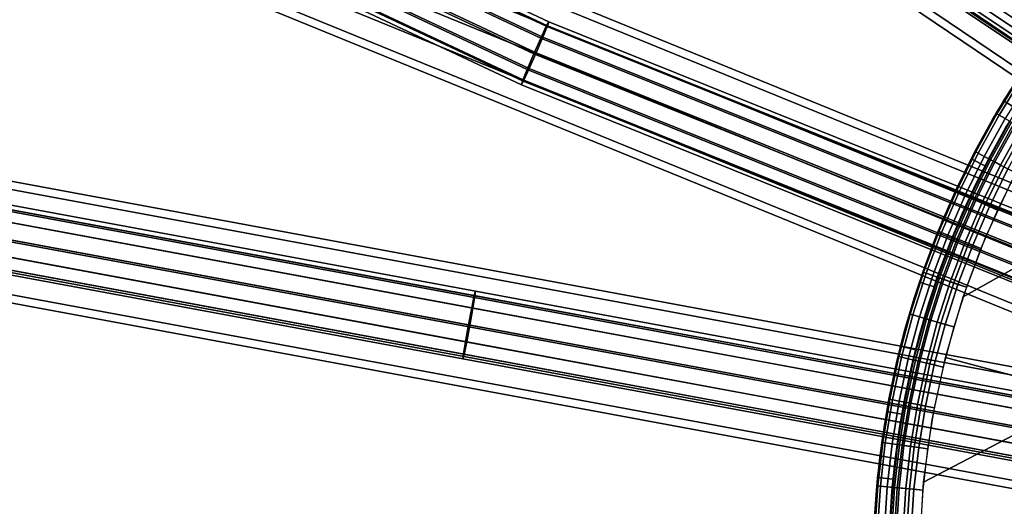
# Model space of a CAD drawing. Extents: x -43.1 to 43.1, y -41.3 to 41.3.
# Tile 354 of 656: x -7.9 to -3.4, y 0.3 to 2.5. Entities that reach past the tile are written whole.
import ezdxf

# ---------------------------------------------------------------- set-up
doc = ezdxf.new("R2010")
doc.units = 0
for name, color, linetype in [('CABLE.1', 18, 'CONTINUOUS'), ('CEILING_SUPPORT', 254, 'CONTINUOUS'), ('METAL_BASE', 254, 'CONTINUOUS')]:
    doc.layers.add(name, color=color, linetype=linetype)

msp = doc.modelspace()

# ---------------------------------------------------------------- linework, layer by layer
at = {"layer": 'CABLE.1'}
for points in [[(-5.5116, 2.435, 18.0892), (-5.5362, 2.3819, 18.1444), (-9.4675, 4.2273, 17.9497), (-9.4372, 4.2778, 17.8948)], [(-5.5267, 2.3864, 17.8755), (-5.5061, 2.4376, 17.934), (-9.4203, 4.2752, 17.7402), (-9.4382, 4.2228, 17.6818)], [(-5.5005, 2.4554, 18.0122), (-5.5116, 2.435, 18.0892), (-9.4372, 4.2778, 17.8948), (-9.4199, 4.2954, 17.8181)], [(-5.5061, 2.4376, 17.934), (-5.5005, 2.4554, 18.0122), (-9.4199, 4.2954, 17.8181), (-9.4203, 4.2752, 17.7402)], [(-5.5362, 2.3819, 18.1444), (-5.5679, 2.3103, 18.1629), (-9.5026, 4.1573, 17.9679), (-9.4675, 4.2273, 17.9497)], [(-5.5569, 2.3156, 17.8525), (-5.5267, 2.3864, 17.8755), (-9.4382, 4.2228, 17.6818), (-9.4688, 4.1522, 17.6586)], [(-5.5679, 2.3103, 18.1629), (-5.5981, 2.2395, 18.1399), (-9.5333, 4.0867, 17.9448), (-9.5026, 4.1573, 17.9679)], [(-5.5886, 2.244, 17.871), (-5.5569, 2.3156, 17.8525), (-9.4688, 4.1522, 17.6586), (-9.504, 4.0822, 17.6769)], [(-5.5981, 2.2395, 18.1399), (-5.6188, 2.1883, 18.0814), (-9.5512, 4.0343, 17.8864), (-9.5333, 4.0867, 17.9448)], [(-5.6133, 2.1909, 17.9262), (-5.5886, 2.244, 17.871), (-9.504, 4.0822, 17.6769), (-9.5342, 4.0317, 17.7318)], [(-5.6188, 2.1883, 18.0814), (-5.6243, 2.1705, 18.0032), (-9.5515, 4.0142, 17.8084), (-9.5512, 4.0343, 17.8864)], [(-5.6243, 2.1705, 18.0032), (-5.6133, 2.1909, 17.9262), (-9.5342, 4.0317, 17.7318), (-9.5515, 4.0142, 17.8084)], [(-2.6452, 2.1863, 9.3415), (-2.6793, 2.1323, 9.3904), (-4.8969, 3.6129, 9.3721), (-4.8498, 3.6582, 9.3233)], [(-2.6295, 2.213, 9.2673), (-2.6452, 2.1863, 9.3415), (-4.8498, 3.6582, 9.3233), (-4.8211, 3.6761, 9.2492)], [(-2.6642, 2.1649, 9.1237), (-2.6364, 2.2051, 9.1876), (-4.8184, 3.6617, 9.1695), (-4.8424, 3.619, 9.1057)], [(-2.6364, 2.2051, 9.1876), (-2.6295, 2.213, 9.2673), (-4.8211, 3.6761, 9.2492), (-4.8184, 3.6617, 9.1695)], [(-2.6793, 2.1323, 9.3904), (-2.7226, 2.0654, 9.4008), (-4.9497, 3.5523, 9.3825), (-4.8969, 3.6129, 9.3721)], [(-2.7052, 2.1031, 9.0928), (-2.6642, 2.1649, 9.1237), (-4.8424, 3.619, 9.1057), (-4.8868, 3.5594, 9.0749)], [(-2.7226, 2.0654, 9.4008), (-2.7637, 2.0035, 9.3699), (-4.9941, 3.4926, 9.3516), (-4.9497, 3.5523, 9.3825)], [(-2.7486, 2.0362, 9.1032), (-2.7052, 2.1031, 9.0928), (-4.8868, 3.5594, 9.0749), (-4.9396, 3.4988, 9.0852)], [(-2.7637, 2.0035, 9.3699), (-2.7914, 1.9633, 9.306), (-5.0181, 3.4499, 9.2878), (-4.9941, 3.4926, 9.3516)], [(-2.7827, 1.9822, 9.152), (-2.7486, 2.0362, 9.1032), (-4.9396, 3.4988, 9.0852), (-4.9867, 3.4535, 9.134)], [(-2.7914, 1.9633, 9.306), (-2.7983, 1.9555, 9.2263), (-5.0154, 3.4356, 9.2082), (-5.0181, 3.4499, 9.2878)], [(-2.7983, 1.9555, 9.2263), (-2.7827, 1.9822, 9.152), (-4.9867, 3.4535, 9.134), (-5.0154, 3.4356, 9.2082)], [(-5.8316, 1.2388, 27.8333), (-5.8369, 1.2186, 27.911), (-13.5983, 2.6571, 27.6517), (-13.5895, 2.6766, 27.5741)], [(-5.8339, 1.218, 27.7557), (-5.8316, 1.2388, 27.8333), (-13.5895, 2.6766, 27.5741), (-13.5884, 2.6552, 27.4966)], [(-5.8369, 1.2186, 27.911), (-5.8484, 1.1629, 27.9678), (-13.6122, 2.6019, 27.7084), (-13.5983, 2.6571, 27.6517)], [(-5.8432, 1.1619, 27.6989), (-5.8339, 1.218, 27.7557), (-13.5884, 2.6552, 27.4966), (-13.5951, 2.5987, 27.4398)], [(-5.8484, 1.1629, 27.9678), (-5.863, 1.0866, 27.9886), (-13.6277, 2.5257, 27.7292), (-13.6122, 2.6019, 27.7084)], [(-5.8569, 1.0855, 27.6781), (-5.8432, 1.1619, 27.6989), (-13.5951, 2.5987, 27.4398), (-13.608, 2.5221, 27.4191)], [(-5.863, 1.0866, 27.9886), (-5.8767, 1.0102, 27.9678), (-13.6405, 2.4491, 27.7084), (-13.6277, 2.5257, 27.7292)], [(-5.8715, 1.0092, 27.6989), (-5.8569, 1.0855, 27.6781), (-13.608, 2.5221, 27.4191), (-13.6235, 2.446, 27.4398)], [(-5.8767, 1.0102, 27.9678), (-5.886, 0.9541, 27.911), (-13.6473, 2.3926, 27.6517), (-13.6405, 2.4491, 27.7084)], [(-3.047, 1.4685, 18.0303), (-3.054, 1.4465, 18.1074), (-5.5116, 2.435, 18.0892), (-5.5005, 2.4554, 18.0122)], [(-3.0551, 1.4518, 17.9521), (-3.047, 1.4685, 18.0303), (-5.5005, 2.4554, 18.0122), (-5.5061, 2.4376, 17.934)], [(-5.8829, 0.9535, 27.7557), (-5.8715, 1.0092, 27.6989), (-13.6235, 2.446, 27.4398), (-13.6374, 2.3908, 27.4966)], [(-3.054, 1.4465, 18.1074), (-3.0742, 1.3916, 18.1625), (-5.5362, 2.3819, 18.1444), (-5.5116, 2.435, 18.0892)], [(-3.0762, 1.4009, 17.8936), (-3.0551, 1.4518, 17.9521), (-5.5061, 2.4376, 17.934), (-5.5267, 2.3864, 17.8755)], [(-5.886, 0.9541, 27.911), (-5.8882, 0.9334, 27.8333), (-13.6461, 2.3712, 27.5741), (-13.6473, 2.3926, 27.6517)], [(-5.8882, 0.9334, 27.8333), (-5.8829, 0.9535, 27.7557), (-13.6374, 2.3908, 27.4966), (-13.6461, 2.3712, 27.5741)], [(-3.0742, 1.3916, 18.1625), (-3.1023, 1.3186, 18.1811), (-5.5679, 2.3103, 18.1629), (-5.5362, 2.3819, 18.1444)], [(-3.1046, 1.3293, 17.8705), (-3.0762, 1.4009, 17.8936), (-5.5267, 2.3864, 17.8755), (-5.5569, 2.3156, 17.8525)], [(-3.1327, 1.2562, 17.8891), (-3.1046, 1.3293, 17.8705), (-5.5569, 2.3156, 17.8525), (-5.5886, 2.244, 17.871)], [(-3.1023, 1.3186, 18.1811), (-3.1307, 1.247, 18.158), (-5.5981, 2.2395, 18.1399), (-5.5679, 2.3103, 18.1629)], [(-3.1307, 1.247, 18.158), (-3.1518, 1.196, 18.0995), (-5.6188, 2.1883, 18.0814), (-5.5981, 2.2395, 18.1399)], [(-3.1529, 1.2013, 17.9443), (-3.1327, 1.2562, 17.8891), (-5.5886, 2.244, 17.871), (-5.6133, 2.1909, 17.9262)], [(-3.1599, 1.1793, 18.0213), (-3.1529, 1.2013, 17.9443), (-5.6133, 2.1909, 17.9262), (-5.6243, 2.1705, 18.0032)], [(-3.1518, 1.196, 18.0995), (-3.1599, 1.1793, 18.0213), (-5.6243, 2.1705, 18.0032), (-5.6188, 2.1883, 18.0814)], [(-3.2414, 0.7375, 27.9291), (-3.2507, 0.6814, 27.986), (-5.8484, 1.1629, 27.9678), (-5.8369, 1.2186, 27.911)], [(-3.2558, 0.6824, 27.7169), (-3.2444, 0.7381, 27.7738), (-5.8339, 1.218, 27.7557), (-5.8432, 1.1619, 27.6989)], [(-3.2391, 0.7583, 27.8515), (-3.2414, 0.7375, 27.9291), (-5.8369, 1.2186, 27.911), (-5.8316, 1.2388, 27.8333)], [(-3.2444, 0.7381, 27.7738), (-3.2391, 0.7583, 27.8515), (-5.8316, 1.2388, 27.8333), (-5.8339, 1.218, 27.7557)], [(-3.2507, 0.6814, 27.986), (-3.2644, 0.605, 28.0068), (-5.863, 1.0866, 27.9886), (-5.8484, 1.1629, 27.9678)], [(-3.2704, 0.6061, 27.6961), (-3.2558, 0.6824, 27.7169), (-5.8432, 1.1619, 27.6989), (-5.8569, 1.0855, 27.6781)], [(-3.2644, 0.605, 28.0068), (-3.279, 0.5287, 27.986), (-5.8767, 1.0102, 27.9678), (-5.863, 1.0866, 27.9886)], [(-3.2841, 0.5297, 27.7169), (-3.2704, 0.6061, 27.6961), (-5.8569, 1.0855, 27.6781), (-5.8715, 1.0092, 27.6989)], [(-3.279, 0.5287, 27.986), (-3.2904, 0.473, 27.9291), (-5.886, 0.9541, 27.911), (-5.8767, 1.0102, 27.9678)], [(-3.2934, 0.4736, 27.7738), (-3.2841, 0.5297, 27.7169), (-5.8715, 1.0092, 27.6989), (-5.8829, 0.9535, 27.7557)], [(-3.2904, 0.473, 27.9291), (-3.2957, 0.4529, 27.8515), (-5.8882, 0.9334, 27.8333), (-5.886, 0.9541, 27.911)], [(-3.2957, 0.4529, 27.8515), (-3.2934, 0.4736, 27.7738), (-5.8829, 0.9535, 27.7557), (-5.8882, 0.9334, 27.8333)]]:
    msp.add_3dface(points, dxfattribs=at)
at = {"layer": 'CEILING_SUPPORT'}
for points in [[(-3.2784, 2.3504, 103.7716), (-3.2219, 2.3099, 103.7716), (-3.3855, 2.0626, 103.7716), (-3.4449, 2.0988, 103.7716)], [(-3.495, 2.0143, 102.0676), (-3.4191, 2.1406, 102.0676), (-3.371, 2.2082, 102.0269), (-3.4753, 2.0401, 102.0269)], [(-3.3744, 2.2104, 103.7716), (-3.3744, 2.2104, 102.0676), (-3.4788, 2.0422, 102.0676), (-3.4788, 2.0422, 103.7716)], [(-3.371, 2.2082, 102.0269), (-3.3611, 2.2017, 101.9878), (-3.4651, 2.0341, 101.9878), (-3.4753, 2.0401, 102.0269)], [(-3.3611, 2.2017, 101.9878), (-3.3348, 2.1845, 101.9353), (-3.4379, 2.0182, 101.9353), (-3.4651, 2.0341, 101.9878)], [(-3.4449, 2.0988, 103.7716), (-3.3855, 2.0626, 103.7716), (-3.5302, 1.8039, 103.7716), (-3.5921, 1.8355, 103.7716)], [(-3.4788, 2.0422, 103.7716), (-3.4788, 2.0422, 102.0676), (-3.5748, 1.869, 102.0676), (-3.5748, 1.869, 103.7716)], [(-3.4753, 2.0401, 102.0269), (-3.4651, 2.0341, 101.9878), (-3.5607, 1.8617, 101.9878), (-3.5712, 1.8672, 102.0269)], [(-3.5662, 1.8853, 102.0676), (-3.495, 2.0143, 102.0676), (-3.4753, 2.0401, 102.0269), (-3.5712, 1.8672, 102.0269)], [(-3.4651, 2.0341, 101.9878), (-3.4379, 2.0182, 101.9353), (-3.5328, 1.8471, 101.9353), (-3.5607, 1.8617, 101.9878)], [(-3.4379, 2.0182, 101.9353), (-3.3988, 1.9952, 101.8941), (-3.4926, 1.8261, 101.8941), (-3.5328, 1.8471, 101.9353)], [(-3.4188, 2.007, 103.7716), (-3.4188, 2.007, 102.0676), (-3.5132, 1.8368, 102.0676), (-3.5132, 1.8368, 103.7716)], [(-3.4165, 2.0056, 102.0405), (-3.4097, 2.0016, 102.0144), (-3.5038, 1.8319, 102.0144), (-3.5108, 1.8356, 102.0405)], [(-3.5047, 1.8528, 102.0676), (-3.4347, 1.9796, 102.0676), (-3.4165, 2.0056, 102.0405), (-3.5108, 1.8356, 102.0405)], [(-3.4097, 2.0016, 102.0144), (-3.3916, 1.991, 101.9794), (-3.4852, 1.8222, 101.9794), (-3.5038, 1.8319, 102.0144)], [(-3.3988, 1.9952, 101.8941), (-3.3511, 1.9672, 101.868), (-3.4436, 1.8004, 101.868), (-3.4926, 1.8261, 101.8941)], [(-3.3916, 1.991, 101.9794), (-3.3655, 1.9757, 101.952), (-3.4584, 1.8082, 101.952), (-3.4852, 1.8222, 101.9794)], [(-3.3655, 1.9757, 101.952), (-3.3337, 1.957, 101.9345), (-3.4257, 1.7911, 101.9345), (-3.4584, 1.8082, 101.952)], [(-3.3511, 1.9672, 101.868), (-3.2988, 1.9365, 101.859), (-3.3899, 1.7723, 101.859), (-3.4436, 1.8004, 101.868)], [(-3.5748, 1.869, 103.7716), (-3.5748, 1.869, 102.0676), (-3.6622, 1.6914, 102.0676), (-3.6622, 1.6914, 103.7716)], [(-3.6327, 1.7538, 102.0676), (-3.5662, 1.8853, 102.0676), (-3.5712, 1.8672, 102.0269), (-3.6586, 1.6897, 102.0269)], [(-3.5921, 1.8355, 103.7716), (-3.5302, 1.8039, 103.7716), (-3.6551, 1.535, 103.7716), (-3.7192, 1.5619, 103.7716)], [(-3.5712, 1.8672, 102.0269), (-3.5607, 1.8617, 101.9878), (-3.6478, 1.6847, 101.9878), (-3.6586, 1.6897, 102.0269)], [(-3.5607, 1.8617, 101.9878), (-3.5328, 1.8471, 101.9353), (-3.6192, 1.6715, 101.9353), (-3.6478, 1.6847, 101.9878)], [(-3.5328, 1.8471, 101.9353), (-3.4926, 1.8261, 101.8941), (-3.578, 1.6525, 101.8941), (-3.6192, 1.6715, 101.9353)], [(-3.5132, 1.8368, 103.7716), (-3.5132, 1.8368, 102.0676), (-3.599, 1.6622, 102.0676), (-3.599, 1.6622, 103.7716)], [(-3.5701, 1.7236, 102.0676), (-3.5047, 1.8528, 102.0676), (-3.5108, 1.8356, 102.0405), (-3.5966, 1.6611, 102.0405)], [(-3.5108, 1.8356, 102.0405), (-3.5038, 1.8319, 102.0144), (-3.5894, 1.6578, 102.0144), (-3.5966, 1.6611, 102.0405)], [(-3.5038, 1.8319, 102.0144), (-3.4852, 1.8222, 101.9794), (-3.5704, 1.649, 101.9794), (-3.5894, 1.6578, 102.0144)], [(-3.4926, 1.8261, 101.8941), (-3.4436, 1.8004, 101.868), (-3.5278, 1.6293, 101.868), (-3.578, 1.6525, 101.8941)], [(-3.4852, 1.8222, 101.9794), (-3.4584, 1.8082, 101.952), (-3.5429, 1.6363, 101.952), (-3.5704, 1.649, 101.9794)], [(-3.4584, 1.8082, 101.952), (-3.4257, 1.7911, 101.9345), (-3.5094, 1.6208, 101.9345), (-3.5429, 1.6363, 101.952)], [(-3.4436, 1.8004, 101.868), (-3.3899, 1.7723, 101.859), (-3.4728, 1.6039, 101.859), (-3.5278, 1.6293, 101.868)], [(-3.4257, 1.7911, 101.9345), (-3.3899, 1.7723, 101.9285), (-3.4728, 1.6039, 101.9285), (-3.5094, 1.6208, 101.9345)], [(-3.6943, 1.62, 102.0676), (-3.6327, 1.7538, 102.0676), (-3.6586, 1.6897, 102.0269)], [(-3.4063, 1.7406, 101.9285), (-3.0602, 1.5301, 101.9285), (-3.6277, 1.2135, 101.9285), (-3.5269, 1.4812, 101.9285)], [(-3.4063, 1.7406, 101.859), (-3.0602, 1.5301, 101.859), (-3.6277, 1.2135, 101.859), (-3.5269, 1.4812, 101.859)], [(-3.6622, 1.6914, 103.7716), (-3.6622, 1.6914, 102.0676), (-3.7408, 1.5096, 102.0676), (-3.7408, 1.5096, 103.7716)], [(-3.6306, 1.592, 102.0676), (-3.5701, 1.7236, 102.0676), (-3.5966, 1.6611, 102.0405)], [(-3.751, 1.484, 102.0676), (-3.6943, 1.62, 102.0676), (-3.6586, 1.6897, 102.0269), (-3.7371, 1.5081, 102.0269)], [(-3.6586, 1.6897, 102.0269), (-3.6478, 1.6847, 101.9878), (-3.726, 1.5037, 101.9878), (-3.7371, 1.5081, 102.0269)], [(-3.6478, 1.6847, 101.9878), (-3.6192, 1.6715, 101.9353), (-3.6969, 1.4919, 101.9353), (-3.726, 1.5037, 101.9878)], [(-3.6192, 1.6715, 101.9353), (-3.578, 1.6525, 101.8941), (-3.6548, 1.4749, 101.8941), (-3.6969, 1.4919, 101.9353)], [(-3.6863, 1.4584, 102.0676), (-3.6306, 1.592, 102.0676), (-3.5966, 1.6611, 102.0405), (-3.6738, 1.4826, 102.0405)], [(-3.599, 1.6622, 103.7716), (-3.599, 1.6622, 102.0676), (-3.6763, 1.4836, 102.0676), (-3.6763, 1.4836, 103.7716)], [(-3.5966, 1.6611, 102.0405), (-3.5894, 1.6578, 102.0144), (-3.6665, 1.4796, 102.0144), (-3.6738, 1.4826, 102.0405)], [(-3.5894, 1.6578, 102.0144), (-3.5704, 1.649, 101.9794), (-3.647, 1.4718, 101.9794), (-3.6665, 1.4796, 102.0144)], [(-3.578, 1.6525, 101.8941), (-3.5278, 1.6293, 101.868), (-3.6034, 1.4542, 101.868), (-3.6548, 1.4749, 101.8941)], [(-3.5704, 1.649, 101.9794), (-3.5429, 1.6363, 101.952), (-3.6189, 1.4605, 101.952), (-3.647, 1.4718, 101.9794)], [(-3.5429, 1.6363, 101.952), (-3.5094, 1.6208, 101.9345), (-3.5847, 1.4467, 101.9345), (-3.6189, 1.4605, 101.952)], [(-3.5278, 1.6293, 101.868), (-3.4728, 1.6039, 101.859), (-3.5473, 1.4315, 101.859), (-3.6034, 1.4542, 101.868)], [(-3.5094, 1.6208, 101.9345), (-3.4728, 1.6039, 101.9285), (-3.5473, 1.4315, 101.9285), (-3.5847, 1.4467, 101.9345)], [(-3.7596, 1.2576, 103.7716), (-3.8256, 1.2796, 103.7716), (-3.7192, 1.5619, 103.7716), (-3.6551, 1.535, 103.7716)], [(-3.0602, 0.7651, 101.9285), (-3.7082, 0.939, 101.9285), (-3.6277, 1.2135, 101.9285), (-3.0602, 1.5301, 101.9285)], [(-3.0602, 0.7651, 101.859), (-3.7082, 0.939, 101.859), (-3.6277, 1.2135, 101.859), (-3.0602, 1.5301, 101.859)], [(-3.7408, 1.5096, 103.7716), (-3.7408, 1.5096, 102.0676), (-3.8103, 1.3243, 102.0676), (-3.8103, 1.3243, 103.7716)], [(-3.7371, 1.5081, 102.0269), (-3.726, 1.5037, 101.9878), (-3.7953, 1.319, 101.9878), (-3.8066, 1.3229, 102.0269)], [(-3.8027, 1.346, 102.0676), (-3.751, 1.484, 102.0676), (-3.7371, 1.5081, 102.0269), (-3.8066, 1.3229, 102.0269)], [(-3.726, 1.5037, 101.9878), (-3.6969, 1.4919, 101.9353), (-3.7656, 1.3087, 101.9353), (-3.7953, 1.319, 101.9878)], [(-3.6969, 1.4919, 101.9353), (-3.6548, 1.4749, 101.8941), (-3.7227, 1.2938, 101.8941), (-3.7656, 1.3087, 101.9353)], [(-3.6763, 1.4836, 103.7716), (-3.6763, 1.4836, 102.0676), (-3.7446, 1.3014, 102.0676), (-3.7446, 1.3014, 103.7716)], [(-3.6738, 1.4826, 102.0405), (-3.6665, 1.4796, 102.0144), (-3.7346, 1.298, 102.0144), (-3.7421, 1.3006, 102.0405)], [(-3.7372, 1.3228, 102.0676), (-3.6863, 1.4584, 102.0676), (-3.6738, 1.4826, 102.0405), (-3.7421, 1.3006, 102.0405)], [(-3.6665, 1.4796, 102.0144), (-3.647, 1.4718, 101.9794), (-3.7148, 1.2911, 101.9794), (-3.7346, 1.298, 102.0144)], [(-3.6548, 1.4749, 101.8941), (-3.6034, 1.4542, 101.868), (-3.6705, 1.2756, 101.868), (-3.7227, 1.2938, 101.8941)], [(-3.647, 1.4718, 101.9794), (-3.6189, 1.4605, 101.952), (-3.6862, 1.2811, 101.952), (-3.7148, 1.2911, 101.9794)], [(-3.6189, 1.4605, 101.952), (-3.5847, 1.4467, 101.9345), (-3.6514, 1.269, 101.9345), (-3.6862, 1.2811, 101.952)], [(-3.6034, 1.4542, 101.868), (-3.5473, 1.4315, 101.859), (-3.6133, 1.2558, 101.859), (-3.6705, 1.2756, 101.868)], [(-3.5847, 1.4467, 101.9345), (-3.5473, 1.4315, 101.9285), (-3.6133, 1.2558, 101.9285), (-3.6514, 1.269, 101.9345)], [(-3.8493, 1.2062, 102.0676), (-3.8027, 1.346, 102.0676), (-3.8066, 1.3229, 102.0269), (-3.8669, 1.1346, 102.0269)], [(-3.8103, 1.3243, 103.7716), (-3.8103, 1.3243, 102.0676), (-3.8707, 1.1357, 102.0676), (-3.8707, 1.1357, 103.7716)], [(-3.8066, 1.3229, 102.0269), (-3.7953, 1.319, 101.9878), (-3.8555, 1.1312, 101.9878), (-3.8669, 1.1346, 102.0269)], [(-3.7953, 1.319, 101.9878), (-3.7656, 1.3087, 101.9353), (-3.8253, 1.1224, 101.9353), (-3.8555, 1.1312, 101.9878)], [(-3.7656, 1.3087, 101.9353), (-3.7227, 1.2938, 101.8941), (-3.7817, 1.1096, 101.8941), (-3.8253, 1.1224, 101.9353)], [(-3.7446, 1.3014, 103.7716), (-3.7446, 1.3014, 102.0676), (-3.804, 1.1161, 102.0676), (-3.804, 1.1161, 103.7716)], [(-3.783, 1.1854, 102.0676), (-3.7372, 1.3228, 102.0676), (-3.7421, 1.3006, 102.0405), (-3.8014, 1.1154, 102.0405)], [(-3.7421, 1.3006, 102.0405), (-3.7346, 1.298, 102.0144), (-3.7938, 1.1131, 102.0144), (-3.8014, 1.1154, 102.0405)], [(-3.7346, 1.298, 102.0144), (-3.7148, 1.2911, 101.9794), (-3.7737, 1.1072, 101.9794), (-3.7938, 1.1131, 102.0144)], [(-3.7227, 1.2938, 101.8941), (-3.6705, 1.2756, 101.868), (-3.7286, 1.094, 101.868), (-3.7817, 1.1096, 101.8941)], [(-3.7148, 1.2911, 101.9794), (-3.6862, 1.2811, 101.952), (-3.7447, 1.0987, 101.952), (-3.7737, 1.1072, 101.9794)], [(-3.7596, 1.2576, 103.7716), (-3.8431, 0.9731, 103.7716), (-3.9105, 0.9902, 103.7716), (-3.8256, 1.2796, 103.7716)], [(-3.6862, 1.2811, 101.952), (-3.6514, 1.269, 101.9345), (-3.7093, 1.0883, 101.9345), (-3.7447, 1.0987, 101.952)], [(-3.6705, 1.2756, 101.868), (-3.6133, 1.2558, 101.859), (-3.6705, 1.077, 101.859), (-3.7286, 1.094, 101.868)], [(-3.6514, 1.269, 101.9345), (-3.6133, 1.2558, 101.9285), (-3.6705, 1.077, 101.9285), (-3.7093, 1.0883, 101.9345)], [(-3.8908, 1.0648, 102.0676), (-3.8493, 1.2062, 102.0676), (-3.8669, 1.1346, 102.0269)], [(-3.8237, 1.0465, 102.0676), (-3.783, 1.1854, 102.0676), (-3.8014, 1.1154, 102.0405)], [(-3.9271, 0.922, 102.0676), (-3.8908, 1.0648, 102.0676), (-3.8669, 1.1346, 102.0269), (-3.9179, 0.9435, 102.0269)], [(-3.8707, 1.1357, 103.7716), (-3.8707, 1.1357, 102.0676), (-3.9218, 0.9444, 102.0676), (-3.9218, 0.9444, 103.7716)], [(-3.8669, 1.1346, 102.0269), (-3.8555, 1.1312, 101.9878), (-3.9063, 0.9407, 101.9878), (-3.9179, 0.9435, 102.0269)], [(-3.8555, 1.1312, 101.9878), (-3.8253, 1.1224, 101.9353), (-3.8757, 0.9333, 101.9353), (-3.9063, 0.9407, 101.9878)], [(-3.8253, 1.1224, 101.9353), (-3.7817, 1.1096, 101.8941), (-3.8316, 0.9227, 101.8941), (-3.8757, 0.9333, 101.9353)], [(-3.8594, 0.9061, 102.0676), (-3.8237, 1.0465, 102.0676), (-3.8014, 1.1154, 102.0405), (-3.8516, 0.9275, 102.0405)], [(-3.804, 1.1161, 103.7716), (-3.804, 1.1161, 102.0676), (-3.8542, 0.9281, 102.0676), (-3.8542, 0.9281, 103.7716)], [(-3.8014, 1.1154, 102.0405), (-3.7938, 1.1131, 102.0144), (-3.8439, 0.9256, 102.0144), (-3.8516, 0.9275, 102.0405)], [(-3.7938, 1.1131, 102.0144), (-3.7737, 1.1072, 101.9794), (-3.8235, 0.9207, 101.9794), (-3.8439, 0.9256, 102.0144)], [(-3.7817, 1.1096, 101.8941), (-3.7286, 1.094, 101.868), (-3.7778, 0.9097, 101.868), (-3.8316, 0.9227, 101.8941)], [(-3.7737, 1.1072, 101.9794), (-3.7447, 1.0987, 101.952), (-3.7941, 0.9137, 101.952), (-3.8235, 0.9207, 101.9794)], [(-3.7447, 1.0987, 101.952), (-3.7093, 1.0883, 101.9345), (-3.7582, 0.905, 101.9345), (-3.7941, 0.9137, 101.952)], [(-3.7286, 1.094, 101.868), (-3.6705, 1.077, 101.859), (-3.7189, 0.8956, 101.859), (-3.7778, 0.9097, 101.868)], [(-3.7093, 1.0883, 101.9345), (-3.6705, 1.077, 101.9285), (-3.7189, 0.8956, 101.9285), (-3.7582, 0.905, 101.9345)], [(-3.905, 0.6832, 103.7716), (-3.9735, 0.6952, 103.7716), (-3.9105, 0.9902, 103.7716), (-3.8431, 0.9731, 103.7716)], [(-3.9218, 0.9444, 103.7716), (-3.9218, 0.9444, 102.0676), (-3.9634, 0.7508, 102.0676), (-3.9634, 0.7508, 103.7716)], [(-3.9179, 0.9435, 102.0269), (-3.9063, 0.9407, 101.9878), (-3.9478, 0.7479, 101.9878), (-3.9595, 0.7501, 102.0269)], [(-3.9582, 0.778, 102.0676), (-3.9271, 0.922, 102.0676), (-3.9179, 0.9435, 102.0269), (-3.9595, 0.7501, 102.0269)], [(-3.9063, 0.9407, 101.9878), (-3.8757, 0.9333, 101.9353), (-3.9169, 0.742, 101.9353), (-3.9478, 0.7479, 101.9878)], [(-3.7082, 0.939, 101.9285), (-3.0602, 0.7651, 101.9285), (-3.8067, 0.3758, 101.9285), (-3.768, 0.6592, 101.9285)], [(-3.768, 0.6592, 101.859), (-3.7082, 0.939, 101.859), (-3.0602, 0.7651, 101.859), (-3.8067, 0.3758, 101.859)], [(-3.8757, 0.9333, 101.9353), (-3.8316, 0.9227, 101.8941), (-3.8723, 0.7336, 101.8941), (-3.9169, 0.742, 101.9353)], [(-3.8542, 0.9281, 103.7716), (-3.8542, 0.9281, 102.0676), (-3.8951, 0.7379, 102.0676), (-3.8951, 0.7379, 103.7716)], [(-3.8516, 0.9275, 102.0405), (-3.8439, 0.9256, 102.0144), (-3.8847, 0.7359, 102.0144), (-3.8924, 0.7374, 102.0405)], [(-3.8899, 0.7646, 102.0676), (-3.8594, 0.9061, 102.0676), (-3.8516, 0.9275, 102.0405), (-3.8924, 0.7374, 102.0405)], [(-3.8439, 0.9256, 102.0144), (-3.8235, 0.9207, 101.9794), (-3.864, 0.732, 101.9794), (-3.8847, 0.7359, 102.0144)], [(-3.8316, 0.9227, 101.8941), (-3.7778, 0.9097, 101.868), (-3.8179, 0.7233, 101.868), (-3.8723, 0.7336, 101.8941)], [(-3.8235, 0.9207, 101.9794), (-3.7941, 0.9137, 101.952), (-3.8343, 0.7264, 101.952), (-3.864, 0.732, 101.9794)], [(-3.7941, 0.9137, 101.952), (-3.7582, 0.905, 101.9345), (-3.7981, 0.7195, 101.9345), (-3.8343, 0.7264, 101.952)], [(-3.7778, 0.9097, 101.868), (-3.7189, 0.8956, 101.859), (-3.7584, 0.712, 101.859), (-3.8179, 0.7233, 101.868)], [(-3.7582, 0.905, 101.9345), (-3.7189, 0.8956, 101.9285), (-3.7584, 0.712, 101.9285), (-3.7981, 0.7195, 101.9345)], [(-3.9839, 0.6329, 102.0676), (-3.9582, 0.778, 102.0676), (-3.9595, 0.7501, 102.0269), (-3.9915, 0.5549, 102.0269)], [(-3.9153, 0.622, 102.0676), (-3.8899, 0.7646, 102.0676), (-3.8924, 0.7374, 102.0405), (-3.9239, 0.5455, 102.0405)], [(-3.8067, 0.3758, 101.9285), (-3.0602, 0.7651, 101.9285), (-3.0602, 0, 101.9285), (-3.8242, 0.0903, 101.9285)], [(-3.0602, 0, 101.859), (-3.8242, 0.0903, 101.859), (-3.8067, 0.3758, 101.859), (-3.0602, 0.7651, 101.859)], [(-3.9634, 0.7508, 103.7716), (-3.9634, 0.7508, 102.0676), (-3.9955, 0.5555, 102.0676), (-3.9955, 0.5555, 103.7716)], [(-3.9595, 0.7501, 102.0269), (-3.9478, 0.7479, 101.9878), (-3.9797, 0.5533, 101.9878), (-3.9915, 0.5549, 102.0269)], [(-3.9478, 0.7479, 101.9878), (-3.9169, 0.742, 101.9353), (-3.9486, 0.5489, 101.9353), (-3.9797, 0.5533, 101.9878)], [(-3.9169, 0.742, 101.9353), (-3.8723, 0.7336, 101.8941), (-3.9036, 0.5427, 101.8941), (-3.9486, 0.5489, 101.9353)], [(-3.8951, 0.7379, 103.7716), (-3.8951, 0.7379, 102.0676), (-3.9266, 0.5459, 102.0676), (-3.9266, 0.5459, 103.7716)], [(-3.8924, 0.7374, 102.0405), (-3.8847, 0.7359, 102.0144), (-3.9161, 0.5444, 102.0144), (-3.9239, 0.5455, 102.0405)], [(-3.8847, 0.7359, 102.0144), (-3.864, 0.732, 101.9794), (-3.8953, 0.5415, 101.9794), (-3.9161, 0.5444, 102.0144)], [(-3.8723, 0.7336, 101.8941), (-3.8179, 0.7233, 101.868), (-3.8488, 0.5351, 101.868), (-3.9036, 0.5427, 101.8941)], [(-3.864, 0.732, 101.9794), (-3.8343, 0.7264, 101.952), (-3.8654, 0.5374, 101.952), (-3.8953, 0.5415, 101.9794)], [(-3.8343, 0.7264, 101.952), (-3.7981, 0.7195, 101.9345), (-3.8288, 0.5323, 101.9345), (-3.8654, 0.5374, 101.952)], [(-3.8179, 0.7233, 101.868), (-3.7584, 0.712, 101.859), (-3.7888, 0.5267, 101.859), (-3.8488, 0.5351, 101.868)], [(-3.7981, 0.7195, 101.9345), (-3.7584, 0.712, 101.9285), (-3.7888, 0.5267, 101.9285), (-3.8288, 0.5323, 101.9345)], [(-3.9735, 0.6952, 103.7716), (-3.905, 0.6832, 103.7716), (-3.9452, 0.3895, 103.7716), (-4.0144, 0.3963, 103.7716)], [(-4.0044, 0.487, 102.0676), (-3.9839, 0.6329, 102.0676), (-3.9915, 0.5549, 102.0269)], [(-3.9354, 0.4786, 102.0676), (-3.9153, 0.622, 102.0676), (-3.9239, 0.5455, 102.0405)], [(-4.0195, 0.3404, 102.0676), (-4.0044, 0.487, 102.0676), (-3.9915, 0.5549, 102.0269), (-4.0139, 0.3584, 102.0269)], [(-3.9955, 0.5555, 103.7716), (-3.9955, 0.5555, 102.0676), (-4.0179, 0.3587, 102.0676), (-4.0179, 0.3587, 103.7716)], [(-3.9915, 0.5549, 102.0269), (-3.9797, 0.5533, 101.9878), (-4.0021, 0.3573, 101.9878), (-4.0139, 0.3584, 102.0269)], [(-3.9797, 0.5533, 101.9878), (-3.9486, 0.5489, 101.9353), (-3.9707, 0.3545, 101.9353), (-4.0021, 0.3573, 101.9878)], [(-3.9486, 0.5489, 101.9353), (-3.9036, 0.5427, 101.8941), (-3.9256, 0.3505, 101.8941), (-3.9707, 0.3545, 101.9353)], [(-3.9502, 0.3345, 102.0676), (-3.9354, 0.4786, 102.0676), (-3.9239, 0.5455, 102.0405), (-3.946, 0.3523, 102.0405)], [(-3.9266, 0.5459, 103.7716), (-3.9266, 0.5459, 102.0676), (-3.9486, 0.3526, 102.0676), (-3.9486, 0.3526, 103.7716)], [(-3.9239, 0.5455, 102.0405), (-3.9161, 0.5444, 102.0144), (-3.9381, 0.3516, 102.0144), (-3.946, 0.3523, 102.0405)], [(-3.9161, 0.5444, 102.0144), (-3.8953, 0.5415, 101.9794), (-3.9172, 0.3497, 101.9794), (-3.9381, 0.3516, 102.0144)], [(-3.9036, 0.5427, 101.8941), (-3.8488, 0.5351, 101.868), (-3.8704, 0.3456, 101.868), (-3.9256, 0.3505, 101.8941)], [(-3.8953, 0.5415, 101.9794), (-3.8654, 0.5374, 101.952), (-3.8871, 0.3471, 101.952), (-3.9172, 0.3497, 101.9794)], [(-3.8654, 0.5374, 101.952), (-3.8288, 0.5323, 101.9345), (-3.8503, 0.3438, 101.9345), (-3.8871, 0.3471, 101.952)], [(-3.8488, 0.5351, 101.868), (-3.7888, 0.5267, 101.859), (-3.8101, 0.3402, 101.859), (-3.8704, 0.3456, 101.868)], [(-3.8288, 0.5323, 101.9345), (-3.7888, 0.5267, 101.9285), (-3.8101, 0.3402, 101.9285), (-3.8503, 0.3438, 101.9345)], [(-3.9632, 0.0935, 103.7716), (-4.0328, 0.0952, 103.7716), (-4.0144, 0.3963, 103.7716), (-3.9452, 0.3895, 103.7716)], [(-4.0179, 0.3587, 103.7716), (-4.0179, 0.3587, 102.0676), (-4.0307, 0.1612, 102.0676), (-4.0307, 0.1612, 103.7716)], [(-4.0293, 0.1934, 102.0676), (-4.0195, 0.3404, 102.0676), (-4.0139, 0.3584, 102.0269), (-4.0267, 0.161, 102.0269)], [(-4.0139, 0.3584, 102.0269), (-4.0021, 0.3573, 101.9878), (-4.0148, 0.1605, 101.9878), (-4.0267, 0.161, 102.0269)], [(-4.0021, 0.3573, 101.9878), (-3.9707, 0.3545, 101.9353), (-3.9834, 0.1593, 101.9353), (-4.0148, 0.1605, 101.9878)], [(-3.9707, 0.3545, 101.9353), (-3.9256, 0.3505, 101.8941), (-3.938, 0.1575, 101.8941), (-3.9834, 0.1593, 101.9353)], [(-3.9486, 0.3526, 103.7716), (-3.9486, 0.3526, 102.0676), (-3.9612, 0.1584, 102.0676), (-3.9612, 0.1584, 103.7716)], [(-3.9598, 0.19, 102.0676), (-3.9502, 0.3345, 102.0676), (-3.946, 0.3523, 102.0405), (-3.9585, 0.1583, 102.0405)], [(-3.946, 0.3523, 102.0405), (-3.9381, 0.3516, 102.0144), (-3.9506, 0.158, 102.0144), (-3.9585, 0.1583, 102.0405)], [(-3.9381, 0.3516, 102.0144), (-3.9172, 0.3497, 101.9794), (-3.9296, 0.1571, 101.9794), (-3.9506, 0.158, 102.0144)], [(-3.9256, 0.3505, 101.8941), (-3.8704, 0.3456, 101.868), (-3.8827, 0.1552, 101.868), (-3.938, 0.1575, 101.8941)], [(-3.9172, 0.3497, 101.9794), (-3.8871, 0.3471, 101.952), (-3.8994, 0.1559, 101.952), (-3.9296, 0.1571, 101.9794)], [(-3.8871, 0.3471, 101.952), (-3.8503, 0.3438, 101.9345), (-3.8625, 0.1544, 101.9345), (-3.8994, 0.1559, 101.952)], [(-3.8704, 0.3456, 101.868), (-3.8101, 0.3402, 101.859), (-3.8222, 0.1528, 101.859), (-3.8827, 0.1552, 101.868)], [(-3.8503, 0.3438, 101.9345), (-3.8101, 0.3402, 101.9285), (-3.8222, 0.1528, 101.9285), (-3.8625, 0.1544, 101.9345)]]:
    msp.add_3dface(points, dxfattribs=at)
at = {"layer": 'METAL_BASE'}
for points in [[(-13.8701, 39.5447, 30.3399), (-13.7769, 39.5777, 30.241), (-0.3289, 1.6019, 30.241), (-0.4221, 1.5689, 30.3399)], [(-13.7769, 39.5777, 29.9709), (-13.8701, 39.5447, 29.872), (-0.4221, 1.5689, 29.872), (-0.3289, 1.6019, 29.9709)], [(-13.7769, 39.5777, 30.241), (-13.7428, 39.5898, 30.106), (-0.2948, 1.6139, 30.106), (-0.3289, 1.6019, 30.241)], [(-13.7428, 39.5898, 30.106), (-13.7769, 39.5777, 29.9709), (-0.3289, 1.6019, 29.9709), (-0.2948, 1.6139, 30.106)], [(-13.9974, 39.4997, 30.3761), (-13.8701, 39.5447, 30.3399), (-0.4221, 1.5689, 30.3399), (-0.5494, 1.5238, 30.3761)], [(-13.8701, 39.5447, 29.872), (-13.9974, 39.4997, 29.8358), (-0.5494, 1.5238, 29.8358), (-0.4221, 1.5689, 29.872)], [(-14.1247, 39.4546, 30.3399), (-13.9974, 39.4997, 30.3761), (-0.5494, 1.5238, 30.3761), (-0.6767, 1.4787, 30.3399)], [(-13.9974, 39.4997, 29.8358), (-14.1247, 39.4546, 29.872), (-0.6767, 1.4787, 29.872), (-0.5494, 1.5238, 29.8358)], [(-14.2179, 39.4216, 30.241), (-14.1247, 39.4546, 30.3399), (-0.6767, 1.4787, 30.3399), (-0.7699, 1.4457, 30.241)], [(-14.1247, 39.4546, 29.872), (-14.2179, 39.4216, 29.9709), (-0.7699, 1.4457, 29.9709), (-0.6767, 1.4787, 29.872)], [(-14.252, 39.4095, 30.106), (-14.2179, 39.4216, 30.241), (-0.7699, 1.4457, 30.241), (-0.8041, 1.4336, 30.106)], [(-14.2179, 39.4216, 29.9709), (-14.252, 39.4095, 30.106), (-0.8041, 1.4336, 30.106), (-0.7699, 1.4457, 29.9709)], [(-4.2915, 32.5681, 20.5459), (-4.1935, 32.5816, 20.447), (0.0541, 1.6383, 20.447), (-0.0438, 1.6248, 20.5459)], [(-4.1935, 32.5816, 20.1769), (-4.2915, 32.5681, 20.0781), (-0.0438, 1.6248, 20.0781), (0.0541, 1.6383, 20.1769)], [(-4.1935, 32.5816, 20.447), (-4.1577, 32.5865, 20.312), (0.09, 1.6432, 20.312), (0.0541, 1.6383, 20.447)], [(-4.1577, 32.5865, 20.312), (-4.1935, 32.5816, 20.1769), (0.0541, 1.6383, 20.1769), (0.09, 1.6432, 20.312)], [(-4.657, 32.518, 20.447), (-4.5591, 32.5314, 20.5459), (-0.3114, 1.5881, 20.5459), (-0.4094, 1.5747, 20.447)], [(-4.5591, 32.5314, 20.0781), (-4.657, 32.518, 20.1769), (-0.4094, 1.5747, 20.1769), (-0.3114, 1.5881, 20.0781)], [(-4.5591, 32.5314, 20.5459), (-4.4253, 32.5498, 20.5821), (-0.1776, 1.6065, 20.5821), (-0.3114, 1.5881, 20.5459)], [(-4.4253, 32.5498, 20.0419), (-4.5591, 32.5314, 20.0781), (-0.3114, 1.5881, 20.0781), (-0.1776, 1.6065, 20.0419)], [(-4.4253, 32.5498, 20.5821), (-4.2915, 32.5681, 20.5459), (-0.0438, 1.6248, 20.5459), (-0.1776, 1.6065, 20.5821)], [(-4.2915, 32.5681, 20.0781), (-4.4253, 32.5498, 20.0419), (-0.1776, 1.6065, 20.0419), (-0.0438, 1.6248, 20.0781)], [(-4.6929, 32.513, 20.312), (-4.657, 32.518, 20.447), (-0.4094, 1.5747, 20.447), (-0.4452, 1.5697, 20.312)], [(-4.657, 32.518, 20.1769), (-4.6929, 32.513, 20.312), (-0.4452, 1.5697, 20.312), (-0.4094, 1.5747, 20.1769)], [(-17.4109, 27.8561, 39.5459), (-17.3273, 27.909, 39.447), (-0.6301, 1.5132, 39.447), (-0.7137, 1.4604, 39.5459)], [(-17.3273, 27.909, 39.1769), (-17.4109, 27.8561, 39.0781), (-0.7137, 1.4604, 39.0781), (-0.6301, 1.5132, 39.1769)], [(-17.3273, 27.909, 39.447), (-17.2967, 27.9283, 39.312), (-0.5995, 1.5326, 39.312), (-0.6301, 1.5132, 39.447)], [(-17.2967, 27.9283, 39.312), (-17.3273, 27.909, 39.1769), (-0.6301, 1.5132, 39.1769), (-0.5995, 1.5326, 39.312)], [(-17.525, 27.7839, 39.5821), (-17.4109, 27.8561, 39.5459), (-0.7137, 1.4604, 39.5459), (-0.8278, 1.3882, 39.5821)], [(-17.4109, 27.8561, 39.0781), (-17.525, 27.7839, 39.0419), (-0.8278, 1.3882, 39.0419), (-0.7137, 1.4604, 39.0781)], [(-17.6391, 27.7117, 39.5459), (-17.525, 27.7839, 39.5821), (-0.8278, 1.3882, 39.5821), (-0.9419, 1.316, 39.5459)], [(-17.525, 27.7839, 39.0419), (-17.6391, 27.7117, 39.0781), (-0.9419, 1.316, 39.0781), (-0.8278, 1.3882, 39.0419)], [(-17.7227, 27.6588, 39.447), (-17.6391, 27.7117, 39.5459), (-0.9419, 1.316, 39.5459), (-1.0255, 1.2631, 39.447)], [(-17.6391, 27.7117, 39.0781), (-17.7227, 27.6588, 39.1769), (-1.0255, 1.2631, 39.1769), (-0.9419, 1.316, 39.0781)], [(-17.7533, 27.6395, 39.312), (-17.7227, 27.6588, 39.447), (-1.0255, 1.2631, 39.447), (-1.0561, 1.2438, 39.312)], [(-17.7227, 27.6588, 39.1769), (-17.7533, 27.6395, 39.312), (-1.0561, 1.2438, 39.312), (-1.0255, 1.2631, 39.1769)], [(-12.276, 12.9738, 47.7519), (-12.2055, 13.0431, 47.6531), (-0.8298, 1.4672, 47.6531), (-0.9003, 1.3979, 47.7519)], [(-12.2055, 13.0431, 47.3829), (-12.276, 12.9738, 47.2841), (-0.9003, 1.3979, 47.2841), (-0.8298, 1.4672, 47.3829)], [(-12.2055, 13.0431, 47.6531), (-12.1796, 13.0685, 47.518), (-0.804, 1.4925, 47.518), (-0.8298, 1.4672, 47.6531)], [(-12.1796, 13.0685, 47.518), (-12.2055, 13.0431, 47.3829), (-0.8298, 1.4672, 47.3829), (-0.804, 1.4925, 47.518)], [(-12.3723, 12.8792, 47.7881), (-12.276, 12.9738, 47.7519), (-0.9003, 1.3979, 47.7519), (-0.9966, 1.3032, 47.7881)], [(-12.276, 12.9738, 47.2841), (-12.3723, 12.8792, 47.2479), (-0.9966, 1.3032, 47.2479), (-0.9003, 1.3979, 47.2841)], [(-12.4686, 12.7845, 47.7519), (-12.3723, 12.8792, 47.7881), (-0.9966, 1.3032, 47.7881), (-1.093, 1.2085, 47.7519)], [(-12.3723, 12.8792, 47.2479), (-12.4686, 12.7845, 47.2841), (-1.093, 1.2085, 47.2841), (-0.9966, 1.3032, 47.2479)], [(-12.5391, 12.7152, 47.6531), (-12.4686, 12.7845, 47.7519), (-1.093, 1.2085, 47.7519), (-1.1635, 1.1392, 47.6531)], [(-12.4686, 12.7845, 47.2841), (-12.5391, 12.7152, 47.3829), (-1.1635, 1.1392, 47.3829), (-1.093, 1.2085, 47.2841)], [(-30.3133, 12.6591, 20.447), (-30.2996, 12.6926, 20.312), (-1.3781, 0.8995, 20.312), (-1.3917, 0.866, 20.447)], [(-30.2996, 12.6926, 20.312), (-30.3133, 12.6591, 20.1769), (-1.3917, 0.866, 20.1769), (-1.3781, 0.8995, 20.312)], [(-12.565, 12.6898, 47.518), (-12.5391, 12.7152, 47.6531), (-1.1635, 1.1392, 47.6531), (-1.1893, 1.1139, 47.518)], [(-12.5391, 12.7152, 47.3829), (-12.565, 12.6898, 47.518), (-1.1893, 1.1139, 47.518), (-1.1635, 1.1392, 47.3829)], [(-30.3506, 12.5675, 20.5459), (-30.3133, 12.6591, 20.447), (-1.3917, 0.866, 20.447), (-1.4291, 0.7745, 20.5459)], [(-30.3133, 12.6591, 20.1769), (-30.3506, 12.5675, 20.0781), (-1.4291, 0.7745, 20.0781), (-1.3917, 0.866, 20.1769)], [(-30.4016, 12.4425, 20.5821), (-30.3506, 12.5675, 20.5459), (-1.4291, 0.7745, 20.5459), (-1.48, 0.6494, 20.5821)], [(-30.3506, 12.5675, 20.0781), (-30.4016, 12.4425, 20.0419), (-1.48, 0.6494, 20.0419), (-1.4291, 0.7745, 20.0781)], [(-30.4526, 12.3174, 20.5459), (-30.4016, 12.4425, 20.5821), (-1.48, 0.6494, 20.5821), (-1.531, 0.5244, 20.5459)], [(-30.4016, 12.4425, 20.0419), (-30.4526, 12.3174, 20.0781), (-1.531, 0.5244, 20.0781), (-1.48, 0.6494, 20.0419)], [(-30.4899, 12.2259, 20.447), (-30.4526, 12.3174, 20.5459), (-1.531, 0.5244, 20.5459), (-1.5684, 0.4328, 20.447)], [(-30.4526, 12.3174, 20.0781), (-30.4899, 12.2259, 20.1769), (-1.5684, 0.4328, 20.1769), (-1.531, 0.5244, 20.0781)], [(-30.5036, 12.1924, 20.312), (-30.4899, 12.2259, 20.447), (-1.5684, 0.4328, 20.447), (-1.582, 0.3993, 20.312)], [(-30.4899, 12.2259, 20.1769), (-30.5036, 12.1924, 20.312), (-1.582, 0.3993, 20.312), (-1.5684, 0.4328, 20.1769)], [(-14.5608, 10.3479, 11.6531), (-14.5406, 10.3779, 11.518), (-1.0854, 1.3023, 11.518), (-1.1056, 1.2723, 11.6531)], [(-14.5406, 10.3779, 11.518), (-14.5608, 10.3479, 11.3829), (-1.1056, 1.2723, 11.3829), (-1.0854, 1.3023, 11.518)], [(-14.6161, 10.2659, 11.7519), (-14.5608, 10.3479, 11.6531), (-1.1056, 1.2723, 11.6531), (-1.1609, 1.1903, 11.7519)], [(-14.5608, 10.3479, 11.3829), (-14.6161, 10.2659, 11.2841), (-1.1609, 1.1903, 11.2841), (-1.1056, 1.2723, 11.3829)], [(-14.6916, 10.154, 11.7881), (-14.6161, 10.2659, 11.7519), (-1.1609, 1.1903, 11.7519), (-1.2364, 1.0783, 11.7881)], [(-14.6161, 10.2659, 11.2841), (-14.6916, 10.154, 11.2479), (-1.2364, 1.0783, 11.2479), (-1.1609, 1.1903, 11.2841)], [(-14.7671, 10.042, 11.7519), (-14.6916, 10.154, 11.7881), (-1.2364, 1.0783, 11.7881), (-1.312, 0.9664, 11.7519)], [(-14.6916, 10.154, 11.2479), (-14.7671, 10.042, 11.2841), (-1.312, 0.9664, 11.2841), (-1.2364, 1.0783, 11.2479)], [(-14.8224, 9.96, 11.6531), (-14.7671, 10.042, 11.7519), (-1.312, 0.9664, 11.7519), (-1.3672, 0.8844, 11.6531)], [(-14.7671, 10.042, 11.2841), (-14.8224, 9.96, 11.3829), (-1.3672, 0.8844, 11.3829), (-1.312, 0.9664, 11.2841)], [(-14.8427, 9.93, 11.518), (-14.8224, 9.96, 11.6531), (-1.3672, 0.8844, 11.6531), (-1.3875, 0.8544, 11.518)], [(-14.8224, 9.96, 11.3829), (-14.8427, 9.93, 11.518), (-1.3875, 0.8544, 11.518), (-1.3672, 0.8844, 11.3829)], [(-41.1638, 7.8577, 30.241), (-41.1572, 7.8933, 30.106), (-1.5451, 0.5516, 30.106), (-1.5517, 0.5161, 30.241)], [(-41.1572, 7.8933, 30.106), (-41.1638, 7.8577, 29.9709), (-1.5517, 0.5161, 29.9709), (-1.5451, 0.5516, 30.106)], [(-41.1818, 7.7605, 30.3399), (-41.1638, 7.8577, 30.241), (-1.5517, 0.5161, 30.241), (-1.5697, 0.4189, 30.3399)], [(-41.1638, 7.8577, 29.9709), (-41.1818, 7.7605, 29.872), (-1.5697, 0.4189, 29.872), (-1.5517, 0.5161, 29.9709)], [(-41.2064, 7.6277, 30.3761), (-41.1818, 7.7605, 30.3399), (-1.5697, 0.4189, 30.3399), (-1.5943, 0.2861, 30.3761)], [(-41.1818, 7.7605, 29.872), (-41.2064, 7.6277, 29.8358), (-1.5943, 0.2861, 29.8358), (-1.5697, 0.4189, 29.872)], [(-41.231, 7.4949, 30.3399), (-41.2064, 7.6277, 30.3761), (-1.5943, 0.2861, 30.3761), (-1.619, 0.1533, 30.3399)], [(-41.2064, 7.6277, 29.8358), (-41.231, 7.4949, 29.872), (-1.619, 0.1533, 29.872), (-1.5943, 0.2861, 29.8358)], [(-41.249, 7.3977, 30.241), (-41.231, 7.4949, 30.3399), (-1.619, 0.1533, 30.3399), (-1.637, 0.0561, 30.241)], [(-41.231, 7.4949, 29.872), (-41.249, 7.3977, 29.9709), (-1.637, 0.0561, 29.9709), (-1.619, 0.1533, 29.872)], [(-41.2556, 7.3621, 30.106), (-41.249, 7.3977, 30.241), (-1.637, 0.0561, 30.241), (-1.6436, 0.0205, 30.106)], [(-41.249, 7.3977, 29.9709), (-41.2556, 7.3621, 30.106), (-1.6436, 0.0205, 30.106), (-1.637, 0.0561, 29.9709)]]:
    msp.add_3dface(points, dxfattribs=at)

doc.saveas('drawing.dxf')
